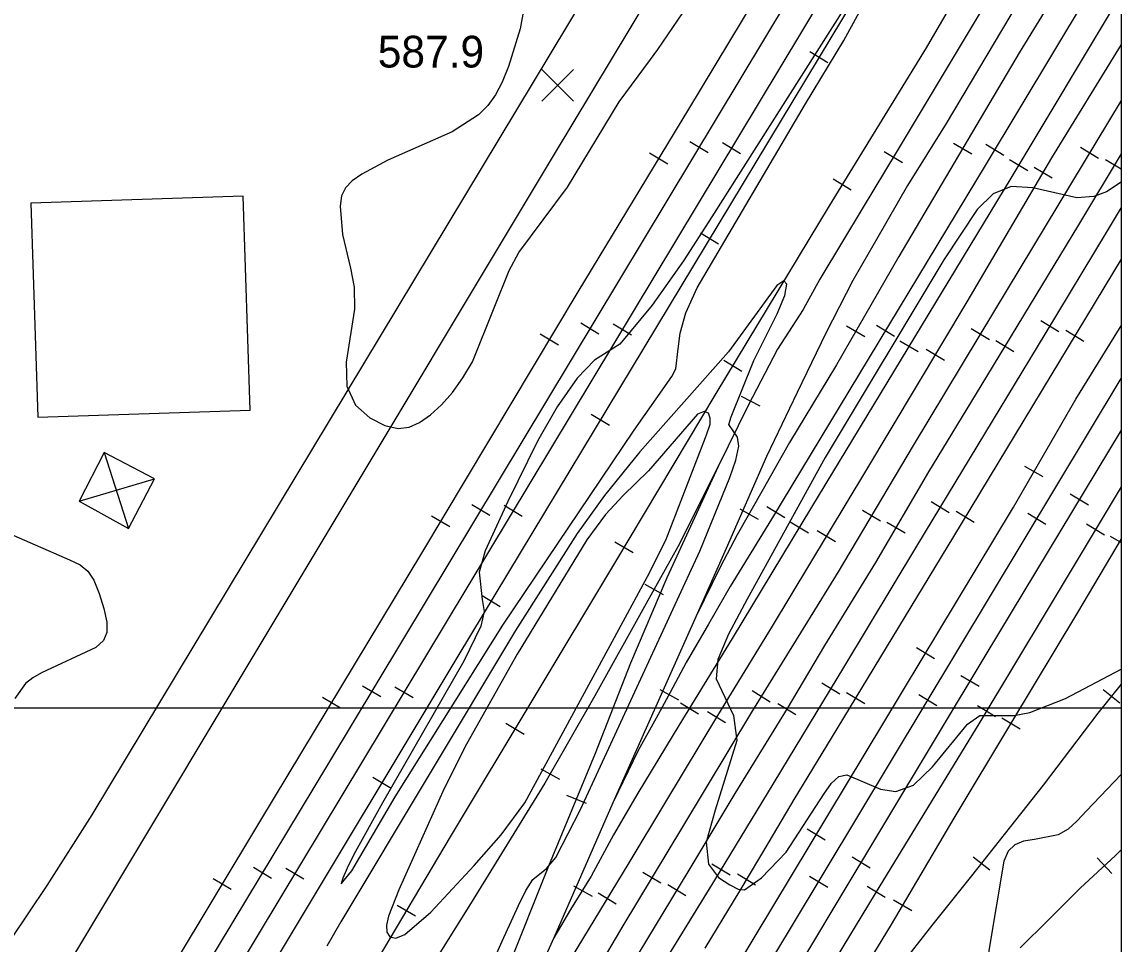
# Model space of a CAD drawing. Extents: x 79600 to 91800, y 75600 to 84400.
# Drawn here: x 89481 to 90000, y 78889 to 79324 of the extents above; entities that cross this region are included whole.
import ezdxf

# ---------------------------------------------------------------- set-up
doc = ezdxf.new("R2010")
doc.units = 0
for name, color, linetype in [('080-090$0$BLDG', 7, 'Continuous'), ('080-090$0$GRID', 7, 'Continuous'), ('080-090$0$INDEX', 7, 'Continuous'), ('080-090$0$INTER', 7, 'Continuous'), ('080-090$0$ROAD', 7, 'Continuous'), ('080-090$0$RR', 7, 'Continuous'), ('080-090$0$SPOTMARK', 7, 'Continuous'), ('080-090$0$SPOTS', 7, 'Continuous'), ('080-090$0$TRANSPWRLN', 7, 'Continuous')]:
    doc.layers.add(name, color=color, linetype=linetype)

# ---------------------------------------------------------------- blocks, each defined once
blk = doc.blocks.new('080-090$0$SPOTS')
at = {"layer": '080-090$0$SPOTMARK'}
for p, q in [((-0.5, -0.5), (0.5, 0.5)), ((-0.5, 0.5), (0.5, -0.5))]:
    blk.add_line(p, q, dxfattribs=at)

msp = doc.modelspace()

# ---------------------------------------------------------------- linework, layer by layer
at = {"layer": '080-090$0$BLDG'}
msp.add_lwpolyline([(89488.53, 79137.51), (89588.72, 79140.77), (89585.44, 79241.84), (89485.25, 79238.58)], close=True, dxfattribs=at)
at = {"layer": '080-090$0$GRID'}
for p, q in [((90000, 80000), (90000, 76000)), ((90000, 79000), (85000, 79000))]:
    msp.add_line(p, q, dxfattribs=at)
at = {"layer": '080-090$0$INDEX'}
for points in [[(89699.81, 78871.89), (89707.82, 78889.89), (89715.52, 78906.77), (89719.02, 78913.95), (89722.27, 78919.06), (89728.75, 78924.31), (89733.06, 78929.54), (89744.82, 78952.2), (89793.22, 79057.17), (89801.08, 79074.13), (89815.23, 79108.96), (89818.06, 79117.14), (89819.47, 79123.72), (89818.97, 79128.04), (89814.73, 79134.02), (89815.95, 79137.65), (89826.63, 79164.29), (89837.55, 79186.39), (89841.23, 79194.98), (89842.22, 79200.27), (89840.76, 79201.89), (89837.41, 79199.67), (89814.59, 79168.38), (89772.78, 79121.07), (89756.04, 79100.48), (89743.16, 79082.62), (89714.09, 79036.67), (89631.53, 78899.07), (89624.93, 78887.63)], [(89477.2, 79081.59), (89503.44, 79070.16), (89508.5, 79067.76), (89512.1, 79064.79), (89514.93, 79060.44), (89517.53, 79054.23), (89519.68, 79047.18), (89521.01, 79040.67), (89521.11, 79035.72), (89519.54, 79031.97), (89515.82, 79028.74), (89490.25, 79016.79), (89486.07, 79014.37), (89482.74, 79011.64), (89477.66, 79004.6)]]:
    msp.add_lwpolyline(points, dxfattribs=at)
at = {"layer": '080-090$0$INTER'}
for points in [[(89877.49, 79343.65), (89806.77, 79232.15), (89793.39, 79211.42), (89778.59, 79190.45), (89763.35, 79171.94), (89751.41, 79164.44), (89743.19, 79155.93), (89733.76, 79142.33), (89724.45, 79126.19), (89710.44, 79097.67), (89699.76, 79074.31), (89696.83, 79064.31), (89698.39, 79051.37), (89699.19, 79045.68), (89697.64, 79038.69), (89689.68, 79022.25), (89651.2, 78955.35), (89637.71, 78930.97), (89634.53, 78924.48), (89632.54, 78919.71), (89631.81, 78917.01), (89636.85, 78923.11), (89657.2, 78958.13), (89708.09, 79039.28), (89770.05, 79131.33), (89780.45, 79146.13), (89787.88, 79156.69), (89789.73, 79160.32), (89790.91, 79169.84), (89791.77, 79177.22), (89794.46, 79186.79), (89799.82, 79198.53), (89851.03, 79285.46), (89869.1, 79315.48), (89881.1, 79337.48)], [(89719.71, 79340.15), (89716.28, 79320.9), (89710.77, 79303.22), (89707.71, 79295.81), (89704.59, 79289.77), (89701.05, 79284.77), (89696.59, 79280.39), (89684.09, 79272.3), (89653.84, 79258.83), (89641.49, 79252.36), (89636.98, 79249.12), (89633.84, 79245.83), (89631.97, 79242.06), (89631.2, 79237.25), (89632.32, 79223.78), (89636.14, 79207.81), (89637.82, 79198.89), (89637.99, 79188.47), (89634.15, 79163.54), (89634.38, 79152.07), (89638.5, 79143.23), (89645.2, 79137.12), (89652.43, 79133.51), (89658.59, 79132.16), (89663.84, 79132.75), (89668.79, 79134.97), (89673.91, 79138.53), (89679.15, 79143.29), (89684.32, 79149.15), (89689.25, 79156), (89693.77, 79163.64), (89704.06, 79189.13), (89711.14, 79206.72), (89715.64, 79215.27), (89738.63, 79246.16), (89763.09, 79286.44), (89777.86, 79306.42), (89781.22, 79311.25), (89802.57, 79342.59)], [(90000, 79248.45), (89993.11, 79243.94), (89987.17, 79241.7), (89979.11, 79241.18), (89958.29, 79245.88), (89948.12, 79246.49), (89939.58, 79242.99), (89932.07, 79235.54), (89916.4, 79211.86), (89860.34, 79118.39), (89823.46, 79051.55), (89814.62, 79035.06), (89809.56, 79023.05), (89808.89, 79013.83), (89816.98, 78996.58), (89818.58, 78984.69), (89808.37, 78951.79), (89804.13, 78936.74), (89805.23, 78926.37), (89809.95, 78920.1), (89815.35, 78916.53), (89819.21, 78914.56), (89822.16, 78914.24), (89830.29, 78919.81), (89841.82, 78931.97), (89859.71, 78959.44), (89863.26, 78964.59), (89866.81, 78967.77), (89870.58, 78968.49), (89886.35, 78961.7), (89893.72, 78960.6), (89902.02, 78963.71), (89910.99, 78972.33), (89927.45, 78992.45), (89933.36, 78996.57), (89949.58, 78996.56), (89956.87, 78998.03), (89973.77, 79004.59), (90000, 79018.52)], [(90000, 78968.63), (89983.74, 78951.46), (89979.32, 78946.75), (89975.05, 78942.93), (89970.35, 78940.26), (89959.1, 78938.03), (89953.88, 78937.16), (89949.79, 78935.5), (89946.77, 78932.52), (89944.62, 78927.71), (89937.57, 78885.57), (89936.81, 78879.01), (89939.04, 78867.46), (89940.4, 78855.38), (89941.47, 78843.32), (89941.35, 78831.92), (89932.18, 78777.08), (89931.16, 78772.9), (89929.36, 78769.32), (89918.47, 78758.76)]]:
    msp.add_lwpolyline(points, dxfattribs=at)
msp.add_lwpolyline([(89804.29, 79129.18), (89805.92, 79134.26), (89806.06, 79137.1), (89805.14, 79139.35), (89803.09, 79140.23), (89799.96, 79138.96), (89776.82, 79112.19), (89764.89, 79100.5), (89756.6, 79091.59), (89747.78, 79079.6), (89714.81, 79025.47), (89690.85, 78983.07), (89680.42, 78962.08), (89659.02, 78914.21), (89654.13, 78901.78), (89653.11, 78897.49), (89653.25, 78894.26), (89654.69, 78892.06), (89657.51, 78891.43), (89661.76, 78893.06), (89674.02, 78903.64), (89694.58, 78925.65), (89707.28, 78940.24), (89718.5, 78955.29), (89762.88, 79037.14), (89776.4, 79062.18), (89784.99, 79079.45), (89803.74, 79127.82)], close=True, dxfattribs=at)
at = {"layer": '080-090$0$ROAD'}
for p, q in [((89732.53, 79261.7), (90000, 79707.55)), ((89812.66, 79445.81), (89514.04, 78949.59)), ((89493.12, 78862.72), (89732.53, 79261.7)), ((89514.04, 78949.59), (89492.79, 78916.25)), ((89492.79, 78916.25), (89475.37, 78890.43))]:
    msp.add_line(p, q, dxfattribs=at)
at = {"layer": '080-090$0$RR'}
for p, q in [((90000, 79544.16), (89686.85, 79024.56)), ((89919.45, 79487.95), (89795.71, 79282.96)), ((89890.39, 79388.15), (89387.13, 78551.67)), ((90000, 79388.68), (89951.96, 79309.61)), ((89953.54, 79362.26), (89894.27, 79263.36)), ((90000, 79363.33), (89936.38, 79257.11)), ((89932.35, 79353.88), (89907.93, 79312.04)), ((89845.52, 79339.57), (89625.71, 78974.11)), ((89951.42, 79333.34), (89917.4, 79276.26)), ((90000, 79337.41), (89947.96, 79250.38)), ((89907.93, 79312.04), (89862.15, 79237.29)), ((90000, 79313.6), (89967.24, 79259.93)), ((89853.01, 79310.18), (89861.57, 79305.02)), ((89951.96, 79309.61), (89895.13, 79213.42)), ((90000, 79287.13), (89940.26, 79187.93)), ((89795.71, 79282.96), (89743.47, 79196.75)), ((89917.4, 79276.26), (89899.18, 79246.99)), ((89796.46, 79267.7), (89805.03, 79262.55)), ((89811.81, 79267.24), (89820.38, 79262.09)), ((89920.95, 79266.96), (89929.56, 79261.87)), ((89936.15, 79266.46), (89944.73, 79261.32)), ((89980.87, 79265.05), (89989.44, 79259.89)), ((89777.41, 79262.42), (89785.97, 79257.24)), ((89894.27, 79263.36), (89877.78, 79235.99)), ((89888.18, 79262.94), (89896.74, 79257.78)), ((89967.24, 79259.93), (89927.21, 79191.93)), ((90000, 79261.82), (89979.89, 79228.35)), ((89936.38, 79257.11), (89834.96, 79089.31)), ((89947.38, 79259.16), (89955.97, 79254.03)), ((89958.92, 79255.65), (89967.54, 79250.57)), ((89992.61, 79259.23), (90000, 79254.78)), ((89947.96, 79250.38), (89853.85, 79094.98)), ((89864.11, 79250.06), (89872.63, 79244.84)), ((89899.18, 79246.99), (89885.14, 79222.59)), ((89862.15, 79237.29), (89808.73, 79148.61)), ((89877.78, 79235.99), (89868.43, 79220.46)), ((90000, 79236.55), (89993.39, 79225.58)), ((89801.42, 79224.51), (89809.99, 79219.36)), ((89979.89, 79228.35), (89933.79, 79152.35)), ((89993.39, 79225.58), (89964.05, 79176.68)), ((89868.43, 79220.46), (89857.78, 79202.61)), ((89885.14, 79222.59), (89873.43, 79202)), ((89895.13, 79213.42), (89865.57, 79162.16)), ((90000, 79212.06), (89920.83, 79081.18)), ((89857.78, 79202.61), (89849.86, 79188.43)), ((89873.43, 79202), (89860.62, 79177.15)), ((89743.47, 79196.75), (89669.74, 79073.33)), ((89849.86, 79188.43), (89837.79, 79169.65)), ((89927.21, 79191.93), (89879.32, 79111.97)), ((89940.26, 79187.93), (89901.87, 79124.05)), ((89744.92, 79182.01), (89753.49, 79176.85)), ((89962.08, 79183.11), (89970.66, 79177.97)), ((89725.72, 79176.79), (89734.3, 79171.66)), ((89760.26, 79181.55), (89768.83, 79176.4)), ((89860.62, 79177.15), (89847.02, 79149.13)), ((89870.43, 79180.6), (89879.09, 79175.6)), ((89884.46, 79180.88), (89893.02, 79175.71)), ((89964.05, 79176.68), (89903.94, 79077.39)), ((89929.29, 79179.38), (89937.86, 79174.23)), ((89973.92, 79178.6), (89982.47, 79173.43)), ((89978.66, 79146.01), (90000, 79180.59)), ((89895.63, 79173.62), (89904.18, 79168.44)), ((89940.87, 79173.67), (89949.42, 79168.49)), ((89837.79, 79169.65), (89823.95, 79143.03)), ((89908.02, 79169.62), (89916.6, 79164.48)), ((89812.41, 79164.42), (89820.98, 79159.26)), ((89865.57, 79162.16), (89843.4, 79125.53)), ((89933.79, 79152.35), (89909.13, 79111.63)), ((89938.43, 79053.06), (90000, 79155.69)), ((89808.73, 79148.61), (89761.28, 79069.33)), ((89820.59, 79147.4), (89829.46, 79142.79)), ((89847.02, 79149.13), (89832.66, 79118.91)), ((89949.26, 79095.03), (89978.66, 79146.01)), ((89823.95, 79143.03), (89809.78, 79114.19)), ((89749.84, 79138.85), (89758.4, 79133.69)), ((90000, 79131.35), (89936.65, 79026.21)), ((89843.4, 79125.53), (89830.95, 79103.43)), ((89901.87, 79124.05), (89866.39, 79064.51)), ((89832.66, 79118.91), (89813.61, 79075.53)), ((89809.78, 79114.19), (89785.46, 79061.67)), ((89809.78, 79114.19), (89790.75, 79076.21)), ((89879.32, 79111.97), (89835.25, 79038.82)), ((89909.13, 79111.63), (89883.99, 79068.84)), ((89963.24, 79109.25), (89954.57, 79114.25)), ((90000, 79104.56), (89965.57, 79047.11)), ((89830.95, 79103.43), (89818.79, 79081.89)), ((89976.01, 79101.22), (89984.58, 79096.06)), ((89693.38, 79096.31), (89701.95, 79091.16)), ((89708.7, 79095.87), (89717.27, 79090.71)), ((89728.15, 78727.8), (89949.26, 79095.03)), ((89853.85, 79094.98), (89816.35, 79033.01)), ((89820, 79094.2), (89828.71, 79089.29)), ((89832.74, 79095.29), (89841.29, 79090.12)), ((89910.31, 79097.58), (89918.87, 79092.4)), ((89674.43, 79090.94), (89683.02, 79085.81)), ((89834.96, 79089.31), (89815.43, 79057.58)), ((89877.89, 79093.58), (89886.48, 79088.46)), ((89922.16, 79093.04), (89930.72, 79087.86)), ((89964.52, 79086.83), (89955.94, 79091.97)), ((89843.83, 79088.08), (89852.39, 79082.9)), ((89856.56, 79083.89), (89865.13, 79078.73)), ((89889.37, 79087.87), (89898, 79082.81)), ((89983.66, 79087.03), (89992.24, 79081.89)), ((89761.01, 79078.62), (89769.59, 79073.49)), ((89818.79, 79081.89), (89810.85, 79067.01)), ((89920.83, 79081.18), (89863.19, 78985.84)), ((90000, 79080.05), (89979.38, 79045.17)), ((89994.94, 79081.33), (90000, 79078.34)), ((89669.74, 79073.33), (89593.7, 78947.2)), ((89790.75, 79076.21), (89775.8, 79049.48)), ((89813.61, 79075.53), (89799.18, 79043.1)), ((89903.94, 79077.39), (89868.91, 79019.23)), ((89761.28, 79069.33), (89683.18, 78939.24)), ((89883.99, 79068.84), (89859.93, 79029.62)), ((89810.85, 79067.01), (89799.18, 79043.1)), ((89866.39, 79064.51), (89825.43, 78998.21)), ((89785.46, 79061.67), (89768.3, 79021.28)), ((89775.13, 79058.53), (89783.86, 79053.65)), ((89815.43, 79057.58), (89805.18, 79039.72)), ((89698.25, 79053.18), (89706.82, 79048.02)), ((89844.43, 78896.68), (89938.43, 79053.06)), ((89775.8, 79049.48), (89751.47, 79005.84)), ((89965.57, 79047.11), (89933.31, 78993.44)), ((89799.18, 79043.1), (89760.07, 78955.24)), ((89979.38, 79045.17), (89947.85, 78992.59)), ((89805.18, 79039.72), (89794.65, 79021.6)), ((89835.25, 79038.82), (89809.43, 78996.61)), ((89816.35, 79033.01), (89791.27, 78991.88)), ((89859.93, 79029.62), (89842.4, 78999.92)), ((89936.65, 79026.21), (89864.4, 78905.79)), ((89911.92, 79023.32), (89903.35, 79028.48)), ((89686.85, 79024.56), (89014.93, 77904.84)), ((89768.3, 79021.28), (89751.76, 78978.65)), ((89794.65, 79021.6), (89787.15, 79007.4)), ((89868.91, 79019.23), (89832.87, 78959.71)), ((89641.84, 79010.62), (89650.4, 79005.47)), ((89858.66, 79011.95), (89867.21, 79006.77)), ((89924.42, 79015.54), (89933, 79010.4)), ((90000, 79011.34), (89989.05, 78997.6)), ((89657.15, 79010.18), (89665.72, 79005.02)), ((89751.47, 79005.84), (89727.9, 78964.53)), ((89787.15, 79007.4), (89780.55, 78995.26)), ((89782.21, 79008.77), (89790.99, 79003.99)), ((89825.79, 79008.31), (89834.3, 79003.06)), ((89870.42, 79007.46), (89878.98, 79002.29)), ((89913.03, 79001.1), (89904.46, 79006.25)), ((89991.59, 79008.81), (89999.41, 79002.57)), ((89622.88, 79005.28), (89631.44, 79000.12)), ((89791.95, 79002.61), (89800.49, 78997.41)), ((89837.96, 79002.24), (89846.47, 78996.99)), ((89932.2, 79001.29), (89940.77, 78996.14)), ((89780.55, 78995.26), (89771.91, 78979.99)), ((89809.43, 78996.61), (89784.91, 78955.74)), ((89825.43, 78998.21), (89792.88, 78943.99)), ((89804.68, 78998.39), (89813.25, 78993.25)), ((89842.4, 78999.92), (89817.62, 78959.75)), ((89943.74, 78995.46), (89952.32, 78990.32)), ((89989.05, 78997.6), (89963.21, 78963.7)), ((89709.56, 78992.89), (89718.13, 78987.74)), ((89791.27, 78991.88), (89771.86, 78959.88)), ((89933.31, 78993.44), (89883.87, 78912.42)), ((89947.85, 78992.59), (89921.13, 78948.05)), ((89863.19, 78985.84), (89845.54, 78956.83)), ((89771.91, 78979.99), (89760.07, 78955.24)), ((89751.76, 78978.65), (89729.64, 78925.37)), ((89625.71, 78974.11), (89348.68, 78513.58)), ((89726.08, 78971.43), (89734.77, 78966.47)), ((89646.75, 78967.45), (89655.33, 78962.3)), ((89727.9, 78964.53), (89692.77, 78907.62)), ((89738.16, 78958.93), (89747.4, 78955.1)), ((89771.86, 78959.88), (89760.32, 78940.26)), ((89817.62, 78959.75), (89795.87, 78923.52)), ((89832.87, 78959.71), (89808.07, 78918.85)), ((89963.21, 78963.7), (89929.47, 78920.89)), ((89760.07, 78955.24), (89732.09, 78891.6)), ((89784.91, 78955.74), (89767.11, 78926.19)), ((89845.54, 78956.83), (89833.71, 78936.81)), ((89593.7, 78947.2), (89511.09, 78809.9)), ((89792.88, 78943.99), (89764.71, 78897.27)), ((89921.13, 78948.05), (89891.48, 78897.91)), ((89683.18, 78939.24), (89626.22, 78843.33)), ((89760.32, 78940.26), (89749.74, 78920.61)), ((89860.34, 78937.65), (89851.77, 78942.81)), ((89833.71, 78936.81), (89819.99, 78913.92)), ((90000, 78933.05), (89997.43, 78930.5)), ((89872.97, 78929.8), (89881.54, 78924.65)), ((89930.17, 78929.86), (89938.02, 78923.67)), ((89997.43, 78930.5), (89980.74, 78914.92)), ((89988.78, 78929.27), (89995.61, 78921.96)), ((89590.29, 78924.93), (89598.86, 78919.77)), ((89605.6, 78924.49), (89614.17, 78919.34)), ((89729.64, 78925.37), (89700.26, 78852.06)), ((89767.11, 78926.19), (89740.84, 78882.88)), ((89795.87, 78923.52), (89765.37, 78872.99)), ((89774.15, 78922.62), (89782.72, 78917.45)), ((89806.83, 78926.44), (89815.37, 78921.25)), ((89571.27, 78919.62), (89579.84, 78914.46)), ((89749.74, 78920.61), (89740.1, 78904.86)), ((89808.07, 78918.85), (89784.89, 78881.14)), ((89818.86, 78921.76), (89827.44, 78916.62)), ((89861.51, 78915.39), (89852.94, 78920.54)), ((89929.47, 78920.89), (89911.17, 78898.01)), ((89741.48, 78916.1), (89750.2, 78911.21)), ((89753.11, 78912.74), (89761.66, 78907.56)), ((89785.95, 78916.77), (89794.52, 78911.6)), ((89819.99, 78913.92), (89803.5, 78886.68)), ((89883.87, 78912.42), (89833.39, 78829.21)), ((89880.16, 78915.94), (89888.7, 78910.73)), ((89980.74, 78914.92), (89965.73, 78899.98)), ((89658.24, 78907.03), (89666.84, 78901.92)), ((89692.77, 78907.62), (89667.57, 78867.33)), ((89892.54, 78909.53), (89901.15, 78904.44)), ((89740.1, 78904.86), (89732.09, 78891.6)), ((89864.4, 78905.79), (89755.36, 78724.35)), ((89764.71, 78897.27), (89738.7, 78852.99)), ((89741.28, 78726.58), (89844.43, 78896.68)), ((89891.48, 78897.91), (89862.89, 78851.06)), ((89911.17, 78898.01), (89892.58, 78874.44)), ((89965.73, 78899.98), (89952.3, 78886.79)), ((89732.09, 78891.6), (89711.26, 78844.52))]:
    msp.add_line(p, q, dxfattribs=at)
at = {"layer": '080-090$0$TRANSPWRLN'}
for p, q in [((89519.78, 79120.85), (89531.32, 79084.89)), ((89508.01, 79097.78), (89543.52, 79108.36))]:
    msp.add_line(p, q, dxfattribs=at)
msp.add_lwpolyline([(89543.52, 79108.36), (89519.78, 79120.85), (89508.01, 79097.78), (89531.32, 79084.89)], close=True, dxfattribs=at)

# ---------------------------------------------------------------- block references
at = {"layer": '080-090$0$SPOTMARK', "xscale": 15, "yscale": 15}
msp.add_blockref('080-090$0$SPOTS', (89734.02, 79294.26), dxfattribs=at)

# ---------------------------------------------------------------- texts
at = {"layer": '080-090$0$SPOTS'}
msp.add_text('587.9', height=15, dxfattribs=at).set_placement((89649.03, 79302.67))

doc.saveas('drawing.dxf')
